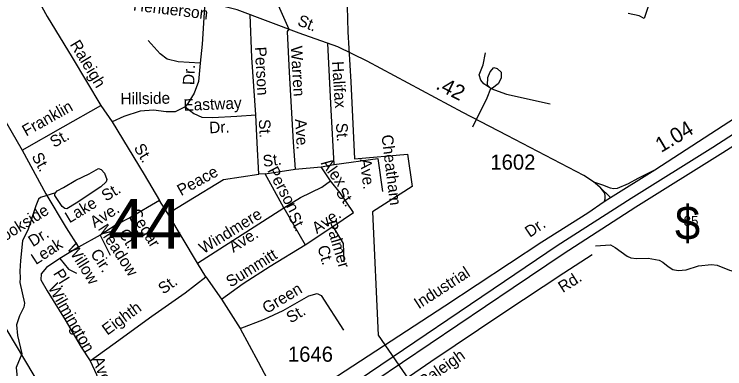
# Model space of a CAD drawing. Extents: x 2056842 to 2160602, y 826753 to 1016856.
# Drawn here: x 2122789 to 2128651, y 928285 to 931211 of the extents above; entities that cross this region are included whole.
import ezdxf

# ---------------------------------------------------------------- set-up
doc = ezdxf.new("R2010")
doc.units = 0
for name, color, linetype in [('Default', 7, 'Continuous'), ('Exist Boundary Political City Limit New', 7, 'Continuous'), ('Exist Hydrographic Creek Single Shore', 7, 'Continuous'), ('Exist Hydrographic Misc Water Feature', 7, 'Continuous'), ('Exist Road Non-System Type 51', 7, 'Continuous'), ('Exist Road Non-System Type 51 Label', 7, 'Continuous'), ('Exist Road Primary Interstate Divided Center Attributed', 7, 'Continuous'), ('Exist Road Primary Interstate Shield CELL', 7, 'Continuous'), ('Exist Road Primary NC Attributed', 7, 'Continuous'), ('Exist Road Primary US Service Attributed', 7, 'Continuous'), ('Exist Road Secondary Mileage Hundredths English Label', 7, 'Continuous'), ('Exist Road Secondary Ramp 1 Lane  Attributed', 7, 'Continuous'), ('Exist Road Secondary Structure Standard Bridge Number Label', 7, 'Continuous'), ('Exist Road Secondary Type 51 Attributed', 7, 'Continuous'), ('Exist Road Secondary Type 51 Label', 7, 'Continuous'), ('Exist Road Secondary Type 51 Number Label', 7, 'Continuous'), ('Map Preparation Boundary City Limit Buffer Line', 7, 'Continuous')]:
    doc.layers.add(name, color=color, linetype=linetype)

msp = doc.modelspace()

# ---------------------------------------------------------------- linework, layer by layer
at = {"layer": 'Exist Boundary Political City Limit New'}
for points in [[(2128059, 931400.1), (2127986.8, 931175.3), (2127945, 931198.6), (2127854.5, 931215.8)], [(2125535, 931273.5), (2125541.5, 931065), (2125566.8, 930654.4), (2125597, 930016.9), (2126032, 930055.2), (2126071, 929789.1), (2125743.5, 929580.6), (2125792.2, 928563.6), (2126076.5, 928147.2)]]:
    msp.add_lwpolyline(points, dxfattribs=at)
at = {"layer": 'Exist Hydrographic Creek Single Shore'}
msp.add_lwpolyline([(2123129.3, 929738.1), (2123005.2, 929697.5), (2122990, 929683.6), (2122966, 929630.4), (2122901.4, 929428.9), (2122858.3, 929344.5), (2122852, 929284.9), (2122840.6, 929179.8), (2122835.5, 929091), (2122838, 929036.6), (2122836.1, 928997.8), (2122872.8, 928826), (2122869.2, 928793.9), (2122831.4, 928721.8), (2122807.6, 928647.7), (2122816.3, 928559.7), (2122852.8, 928409.9), (2122805.2, 928295.7), (2122815.6, 928183.7)], dxfattribs=at)
at = {"layer": 'Exist Hydrographic Misc Water Feature'}
for points in [[(2123129.3, 929738.1), (2123142, 929753.3), (2123195.2, 929781.2), (2123296.5, 929840.7), (2123408, 929895.2), (2123485.2, 929938.3), (2123505.5, 929929.5), (2123533.3, 929899), (2123553.6, 929848.3), (2123548.5, 929828.1), (2123502.9, 929787.5), (2123299, 929650.7), (2123221.8, 929605), (2123205.3, 929607.6), (2123183.8, 929624), (2123123, 929715.3), (2123124.3, 929725.4), (2123129.3, 929738.1)], [(2127584.1, 929298.6), (2127708.2, 929309.1), (2127746.1, 929287.2), (2127844.7, 929215.7), (2127874.7, 929199.9), (2127922.7, 929194), (2128018.6, 929198.4), (2128108.6, 929180.9), (2128140.6, 929165), (2128182.9, 929129.2), (2128222.9, 929103.4), (2128266.9, 929095.6), (2128330.9, 929101.9), (2128434.9, 929134.4), (2128540.7, 929144.8), (2128588.7, 929140.9), (2128690.8, 929099.5), (2128929.1, 929032.4), (2129075.5, 929005.2), (2129199.3, 929001.7), (2129239.1, 929013.9), (2129334.9, 929094.3), (2129380.6, 929124.5), (2129770, 929302.2)]]:
    msp.add_lwpolyline(points, dxfattribs=at)
at = {"layer": 'Exist Road Non-System Type 51'}
for p, q in [((2123502.3, 930458.7), (2123597.5, 930322.1)), ((2125322, 929952.7), (2125428.8, 929969.8)), ((2124859.4, 929894.3), (2125106.4, 929931.1)), ((2125106.4, 929931.1), (2125322, 929952.7)), ((2125399.2, 929835.8), (2125322, 929952.7)), ((2124859.4, 929894.3), (2124806.4, 929890.7)), ((2125013.9, 929613.8), (2124859.4, 929894.3)), ((2123987.3, 929675), (2123743, 929531.2)), ((2124055.6, 929567.1), (2123987.3, 929675)), ((2124301.7, 929157.3), (2124055.6, 929567.1)), ((2125013.9, 929613.8), (2125189.9, 929309.2)), ((2123743, 929531.2), (2123820.3, 929389.2)), ((2125189.9, 929309.2), (2125418.1, 929459.3)), ((2123496.9, 929389.2), (2123318.2, 929289.4)), ((2123496.9, 929389.2), (2123579.6, 929222)), ((2124369, 929044.9), (2124301.7, 929157.3)), ((2124369, 929044.9), (2124499.3, 928858.9)), ((2124499.3, 928858.9), (2124653.7, 928618))]:
    msp.add_line(p, q, dxfattribs=at)
for points in [[(2122670.7, 931869.4), (2122778.5, 931695.1), (2122897.2, 931488.6), (2123061.3, 931193), (2123267.9, 930853.3), (2123502.3, 930458.7)], [(2124747.5, 931825.3), (2124911.8, 931411.1), (2125053.4, 931086.5), (2125039.9, 931067.2), (2125057, 930733.7), (2125090.2, 930155.8), (2125106.4, 929931.1)], [(2124361.5, 931313.9), (2124338.5, 930964.7), (2124322.3, 930806.5)], [(2124783.1, 930381.4), (2124749.8, 930853.3), (2124734.4, 931206)], [(2122263.5, 931128.1), (2122468.5, 930752.6), (2122762.2, 930250.2), (2122853.8, 930090.2)], [(2124322.3, 930806.5), (2124140.9, 930819.1), (2124051.1, 930838.9), (2123993.6, 930883.8), (2123894.8, 930993.5)], [(2125428.8, 929969.8), (2125403.7, 930420.9), (2125377.4, 930970)], [(2126720.4, 930598.9), (2126663.8, 930635.7), (2126638.7, 930668.1), (2126624.3, 930711.2), (2126656.6, 930792.1), (2126676.4, 930891)], [(2124322.3, 930806.5), (2124308.9, 930656.4), (2124274.7, 930559.4), (2124220.8, 930473.1), (2124199.3, 930447.9)], [(2126720.4, 930598.9), (2126694.3, 930626.8), (2126696.1, 930687.9), (2126714.1, 930736.4), (2126746.4, 930770.6), (2126773.4, 930763.4), (2126805.7, 930732.8), (2126805.7, 930682.5), (2126780.6, 930635.7), (2126733.9, 930599.8), (2126720.4, 930598.9)], [(2126571.3, 930282.5), (2126691.6, 930519.8), (2126720.4, 930598.9)], [(2126720.4, 930598.9), (2126850.6, 930551.3), (2127209.9, 930472.2)], [(2122853.8, 930090.2), (2123191.6, 930282.5), (2123502.3, 930458.7)], [(2124199.3, 930447.9), (2124116.6, 930406.6), (2124043, 930404.8), (2123938.8, 930419.1), (2123829.2, 930410.2), (2123694.5, 930367), (2123597.5, 930322.1)], [(2124199.3, 930447.9), (2124269.3, 930390.4), (2124335.8, 930361.6), (2124423.8, 930358), (2124625, 930368.8), (2124783.1, 930381.4)], [(2124806.4, 929890.7), (2124793.9, 930149.5), (2124783.1, 930381.4)], [(2123597.5, 930322.1), (2123861.6, 929887.1), (2123987.3, 929675)], [(2122853.8, 930090.2), (2123048.7, 929728), (2123217.6, 929449.4), (2123318.2, 929289.4)], [(2125428.8, 929969.8), (2125788.1, 930020.1), (2125825.8, 929746.9)], [(2124055.6, 929567.1), (2124227.1, 929672.3), (2124514.5, 929846.6), (2124806.4, 929890.7)], [(2125013.9, 929613.8), (2125149.5, 929697.4), (2125325.6, 929783.7), (2125399.2, 929835.8)], [(2125418.1, 929459.3), (2125588.7, 929576.1), (2125478.2, 929737), (2125399.2, 929835.8)], [(2124301.7, 929157.3), (2124631.3, 929369.4), (2125013.9, 929613.8)], [(2123743, 929531.2), (2123629.9, 929473.6), (2123496.9, 929389.2)], [(2125418.1, 929459.3), (2125502.5, 929319), (2125507.9, 929168.1)], [(2123318.2, 929289.4), (2123165.5, 929194.1), (2123054.1, 929120.4), (2123011, 929068.3), (2123007.4, 929019.8), (2123059.5, 928929.9), (2123208.6, 928689), (2123340.6, 928463.4), (2123414.3, 928350.2)], [(2124499.3, 928858.9), (2124678.9, 928990.1), (2124901.6, 929132.1), (2125189.9, 929309.2)], [(2123165.5, 929194.1), (2123238, 929107.6), (2123303.8, 929074.7)], [(2123414.3, 928350.2), (2123601.1, 928486.8), (2123925.3, 928719.6), (2124198.4, 928911.9), (2124369, 929044.9)], [(2124653.7, 928618), (2124854.9, 928693.5), (2125007.6, 928765.4), (2125219.6, 928887.6), (2125287.8, 928905.6), (2125322, 928891.2), (2125504.3, 928602.7)], [(2124653.7, 928618), (2124801, 928343), (2124953.7, 928055.4), (2125011.5, 927955), (2125110.8, 927785.6), (2125207.5, 927611.8), (2125260.1, 927520.8)], [(2123414.3, 928350.2), (2123466.4, 928236.9), (2123480.8, 928181.2), (2123475.2, 928123.2)]]:
    msp.add_lwpolyline(points, dxfattribs=at)
at = {"layer": 'Exist Road Primary Interstate Divided Center Attributed'}
for points in [[(2124658.7, 927420), (2125364.9, 927910.7), (2125763.4, 928186.2), (2126906.1, 928954.9), (2127318.2, 929233.9), (2127916.6, 929621), (2128634.6, 930071.1), (2129010.7, 930308.7), (2130069.2, 930982.8), (2131054.1, 931604.2), (2131623.7, 931963.4), (2132040, 932228.1), (2132905.5, 932777.6), (2133294.6, 933019.9)], [(2132912.4, 932901.8), (2132619.2, 932709.3), (2132013.7, 932321.5), (2131594.1, 932054.6), (2131014.4, 931688.7), (2129999, 931034.1), (2129023.7, 930416.4), (2128551.8, 930112.5), (2127877, 929691.2), (2127267.8, 929300.6), (2126832.4, 929005.3), (2125718.5, 928252.8), (2125089.2, 927822), (2124817.1, 927637.8)]]:
    msp.add_lwpolyline(points, dxfattribs=at)
at = {"layer": 'Exist Road Primary NC Attributed'}
msp.add_lwpolyline([(2123047.2, 928073), (2122952.5, 928229.7), (2122572.7, 928861.4), (2122416.5, 929114.8), (2122096.5, 929636.8)], dxfattribs=at)
at = {"layer": 'Exist Road Primary US Service Attributed'}
msp.add_lwpolyline([(2127557, 929226.2), (2127322.6, 929074.3), (2126818.9, 928742.8), (2126225.4, 928342.9), (2125619.3, 927925.1), (2125402, 927784.9), (2125315.8, 927696.9), (2125279.9, 927623.2), (2125260.1, 927520.8)], dxfattribs=at)
at = {"layer": 'Exist Road Secondary Ramp 1 Lane  Attributed'}
for points in [[(2127568, 929827), (2127643, 929803.5), (2127704.6, 929778.9), (2127734.8, 929772.2), (2127766.1, 929774.4), (2127855.6, 929814.7), (2127935.1, 929858.4), (2128073.9, 929926.6)], [(2127620.6, 929784.5), (2127657.6, 929735.3), (2127659.8, 929708.4), (2127659.8, 929686), (2127655.3, 929664.7)]]:
    msp.add_lwpolyline(points, dxfattribs=at)
at = {"layer": 'Exist Road Secondary Type 51 Attributed'}
for points in [[(2127706.8, 929698.3), (2128073.9, 929926.6), (2129044.1, 930556.7), (2129422.4, 930790.6), (2130015.5, 931165.1), (2131084.3, 931844.8), (2131539.8, 932126.8), (2131632.7, 932200.7), (2131706.5, 932286.8), (2131747.9, 932357.3), (2131788.2, 932463.7), (2131798.3, 932540.9), (2131805, 932612.5), (2131805, 932666.2), (2131790, 932748.1), (2131779.3, 932796), (2131744.6, 933008.7)], [(2127706.8, 929698.3), (2127620.6, 929784.5), (2127568, 929827), (2127487.9, 929881), (2126856.7, 930208.9), (2126488.5, 930401.2), (2125699.3, 930822.6), (2125458.7, 930941.2), (2125139, 931054.4), (2124628.1, 931245.8), (2124374.9, 931310.5), (2124094.8, 931364.4), (2123512, 931433.6), (2123207.5, 931467.9), (2123028.4, 931487), (2122892.5, 931490.1), (2122871.4, 931510.6)], [(2123047.2, 928073), (2123140.8, 928094.5), (2123255.7, 928123.2), (2123401.2, 928126.8), (2123529.6, 928120.5), (2123658.9, 928093.6), (2123779.2, 928057.6), (2124061.1, 927953.4), (2124268.5, 927880.6), (2124527.1, 927850.1), (2124724.7, 927859), (2124908.7, 927912.1), (2125072.2, 927980.3), (2125393.6, 928187), (2126340.9, 928804.3), (2127140.9, 929331.7), (2127519.8, 929572.5), (2127655.3, 929664.7), (2127706.8, 929698.3)]]:
    msp.add_lwpolyline(points, dxfattribs=at)
at = {"layer": 'Map Preparation Boundary City Limit Buffer Line'}
for points in [[(2128059, 931400.1), (2127986.8, 931175.3), (2127945, 931198.6), (2127854.5, 931215.8)], [(2125535, 931273.5), (2125541.5, 931065), (2125566.8, 930654.4), (2125597, 930016.9), (2126032, 930055.2), (2126071, 929789.1), (2125743.5, 929580.6), (2125792.2, 928563.6), (2126076.5, 928147.2)]]:
    msp.add_lwpolyline(points, dxfattribs=at)

# ---------------------------------------------------------------- texts
at = {"layer": 'Default'}
msp.add_text('$', height=278.9, dxfattribs=at).set_placement((2128239.7, 929349.4))
at = {"layer": 'Exist Road Non-System Type 51 Label'}
for s, rotation, p in [('Raleigh', 301.2361, (2123245.3, 930962)), ('Person', 273.09783, (2124773.4, 930940.1)), ('Warren', 273.39601, (2125069.8, 930946.2)), ('Halifax', 273.62501, (2125410.7, 930820.4)), ('Dr.', 87.56635, (2124273.8, 930624.6)), ('Hillside', 0.95756, (2123666.2, 930466.1)), ('Eastway', 2.28338, (2124186.8, 930413.3)), ('Franklin', 29.29388, (2122887.9, 930200.3)), ('Dr.', 2.28338, (2124399, 930228.2)), ('St.', 273.10435, (2124805.7, 930342.9)), ('Ave.', 273.39601, (2125105.5, 930344.9)), ('St.', 273.62501, (2125442.9, 930312.1)), ('St.', 29.29388, (2123117.2, 930107.1)), ('Cheatham', 277.05187, (2125818.1, 930211.3)), ('St.', 300.97553, (2123772.4, 930109.1)), ('St.', 299.17081, (2122929.3, 930037.8)), ('St.', 7.43945, (2124845.5, 929950.6)), ('Alex', 305.87727, (2125316.1, 929980.1)), ('Ave.', 277.05187, (2125639.3, 930013.4)), ('Peace', 29.02398, (2124165.8, 929708.9)), ('Person', 297.73163, (2124874.5, 929922.6)), ('St.', 31.33149, (2123545.2, 929663.2)), ('St.', 305.87727, (2125436.7, 929739)), ('Lake', 31.33149, (2123244.6, 929483.9)), ('Brookside', 32.20815, (2122606.4, 929267.6)), ('Ave.', 32.5604, (2123452.4, 929445.6)), ('Cedar', 301.82231, (2123737.4, 929570.6)), ('Windmere', 31.86132, (2124350.8, 929230.5)), ('St.', 297.73163, (2125044.4, 929546.8)), ('Ave.', 34.58854, (2125285.9, 929395.9)), ('Palmer', 286.37058, (2125356.1, 929493.5)), ('Meadow', 303.00551, (2123476, 929440.9)), ('Dr.', 32.20815, (2122942.3, 929288)), ('Ct.', 301.82231, (2123645.7, 929404.5)), ('Ave.', 32.12453, (2124596.8, 929241.1)), ('Leak', 32.95996, (2122967.4, 929140.3)), ('Willow', 301.82231, (2123220.9, 929282.5)), ('Cir.', 303.00551, (2123413.3, 929236.6)), ('Summitt', 32.12453, (2124573.6, 928954.2)), ('Ct.', 286.37058, (2125288.6, 929289.5)), ('Pl.', 301.82231, (2123107, 929073)), ('Wilmington', 299.75996, (2123063.9, 928955.8)), ('St.', 36.15125, (2124019.6, 928896)), ('Green', 31.16038, (2124871.4, 928736.2)), ('Eighth', 36.15125, (2123556.8, 928557.9)), ('St.', 31.16038, (2125069.8, 928658)), ('Ave.', 290.23421, (2123432.8, 928366.8))]:
    msp.add_text(s, height=95, rotation=rotation, dxfattribs=at).set_placement(p)
at = {"layer": 'Exist Road Primary Interstate Shield CELL'}
msp.add_text('85', height=82.02, dxfattribs=at).set_placement((2128311.2, 929464.2))
at = {"layer": 'Exist Road Secondary Mileage Hundredths English Label'}
for s, rotation, p in [('.42', 333.07551, (2126259.1, 930598.5)), ('1.04', 30.86409, (2128125.4, 930065.5))]:
    msp.add_text(s, height=125, rotation=rotation, dxfattribs=at).set_placement(p)
at = {"layer": 'Exist Road Secondary Structure Standard Bridge Number Label'}
msp.add_text('44', height=410.1, dxfattribs=at).set_placement((2123565.1, 929276.5))
at = {"layer": 'Exist Road Secondary Type 51 Label'}
for s, rotation, p in [('Henderson', 353.07311, (2123766.3, 931242.7)), ('St.', 338.74886, (2125118.5, 931122.4)), ('Dr.', 34.20266, (2127042.3, 929365.3)), ('Industrial', 32.91937, (2126125.8, 928774.7)), ('Rd.', 32.72486, (2127314.6, 928909.5)), ('Raleigh', 35.00628, (2126163.8, 928128.1))]:
    msp.add_text(s, height=95, rotation=rotation, dxfattribs=at).set_placement(p)
at = {"layer": 'Exist Road Secondary Type 51 Number Label'}
for s, p in [('1602', (2126716.7, 929928.3)), ('1646', (2125046.6, 928343.6))]:
    msp.add_text(s, height=125, dxfattribs=at).set_placement(p)

doc.saveas('drawing.dxf')
